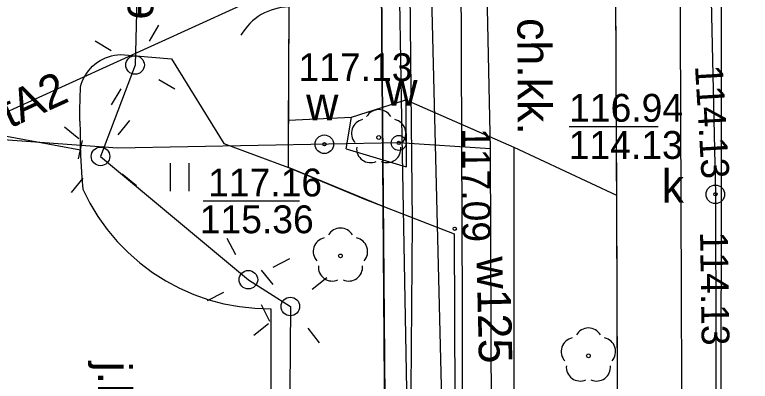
# Model space of a CAD drawing. Extents: x 6434771 to 6436222, y 5663454 to 5664782.
# Drawn here: x 6435121.17 to 6435140.97, y 5664307.18 to 5664317.05 of the extents above; entities that cross this region are included whole.
import ezdxf

# ---------------------------------------------------------------- set-up
doc = ezdxf.new("R2010")
doc.units = 0
for name, color, linetype in [('Warstwa 1', 7, 'Continuous'), ('Warstwa 10', 7, 'Continuous'), ('Warstwa 11', 7, 'Continuous'), ('Warstwa 12', 7, 'Continuous'), ('Warstwa 13', 7, 'Continuous'), ('Warstwa 14', 7, 'Continuous'), ('Warstwa 2', 7, 'Continuous'), ('Warstwa 20', 7, 'Continuous'), ('Warstwa 25', 7, 'Continuous'), ('Warstwa 3', 7, 'Continuous'), ('Warstwa 37', 7, 'Continuous'), ('Warstwa 4', 7, 'Continuous'), ('Warstwa 5', 7, 'Continuous'), ('Warstwa 6', 7, 'Continuous'), ('Warstwa 7', 7, 'Continuous'), ('Warstwa 8', 7, 'Continuous'), ('Warstwa 9', 7, 'Continuous')]:
    doc.layers.add(name, color=color, linetype=linetype)

msp = doc.modelspace()

# ---------------------------------------------------------------- linework, layer by layer
at = {"layer": 'Warstwa 1'}
msp.add_line((6435130.919, 5664334.482), (6435131.289, 5664285.721), dxfattribs=at)
msp.add_line((6435130.919, 5664334.482), (6435131.289, 5664285.721), dxfattribs=at)
at = {"layer": 'Warstwa 10'}
msp.add_lwpolyline([(6435117.1, 5664314.49), (6435122.94, 5664313.42)], dxfattribs=at)
at = {"layer": 'Warstwa 11'}
for centre in [(6435130.968, 5664313.749), (6435129.939, 5664310.561), (6435136.613, 5664307.87)]:
    msp.add_circle(centre, 0.05, dxfattribs=at)
for centre, start, end in [((6435130.968, 5664314.124), 30.1471, 149.8529), ((6435130.611, 5664313.865), 102.1471, 221.8529), ((6435131.325, 5664313.865), 318.1471, 77.8529), ((6435130.748, 5664313.446), 174.1471, 293.8529), ((6435131.188, 5664313.446), 246.1471, 5.8529), ((6435129.939, 5664310.936), 30.1471, 149.8529), ((6435129.582, 5664310.677), 102.1471, 221.8529), ((6435130.296, 5664310.677), 318.1471, 77.8529), ((6435129.719, 5664310.258), 174.1471, 293.8529), ((6435130.159, 5664310.258), 246.1471, 5.8529), ((6435136.613, 5664308.245), 30.1471, 149.8529), ((6435136.256, 5664307.986), 102.1471, 221.8529), ((6435136.97, 5664307.986), 318.1471, 77.8529), ((6435136.393, 5664307.567), 174.1471, 293.8529), ((6435136.833, 5664307.567), 246.1471, 5.8529)]:
    msp.add_arc(centre, 0.375, start, end, dxfattribs=at)
at = {"layer": 'Warstwa 12'}
for points in [[(6435133.643, 5664445.847), (6435133.404, 5664435.078), (6435132.667, 5664431.208), (6435132.678, 5664412.355), (6435132.681, 5664405.416), (6435132.579, 5664400.618), (6435132.586, 5664390.716), (6435132.563, 5664383.288), (6435132.576, 5664378.896), (6435132.734, 5664353.122), (6435132.866, 5664338.534), (6435133.074, 5664327.635), (6435133.182, 5664318.267), (6435133.214, 5664309.159), (6435133.188, 5664288.088), (6435133.178, 5664279.887), (6435133.13, 5664242.833), (6435133.381, 5664229.698), (6435133.559, 5664195.823)], [(6435132.281, 5664351.321), (6435132.473, 5664336.474), (6435132.438, 5664335.787), (6435132.428, 5664322.03), (6435132.318, 5664321.223), (6435132.322, 5664320.432), (6435132.697, 5664305.248), (6435132.752, 5664292.179), (6435132.805, 5664283.011), (6435132.912, 5664268.79), (6435132.902, 5664258.392), (6435132.922, 5664247.822), (6435133.015, 5664237.732), (6435132.845, 5664231.525), (6435132.844, 5664230.775), (6435132.854, 5664229.966), (6435133.023, 5664225.871)], [(6435134.083, 5664219.078), (6435134.208, 5664228.648), (6435134.268, 5664250.12), (6435134.267, 5664257.501), (6435134.191, 5664263.787), (6435134.082, 5664284.327), (6435134.081, 5664284.427), (6435133.974, 5664313.442), (6435133.743, 5664324.372), (6435133.674, 5664344.565)], [(6435131.715, 5664334.915), (6435131.366, 5664326.906), (6435131.578, 5664314.26), (6435131.819, 5664301.608), (6435131.947, 5664292.687), (6435132.324, 5664273.807)], [(6435131.466, 5664335.056), (6435131.777, 5664320.33), (6435131.87, 5664311.478), (6435131.804, 5664303.567)], [(6435067.74, 5664302.21), (6435067.95, 5664306.86), (6435069.45, 5664309.56), (6435072.34, 5664311.16), (6435075.8, 5664311.85), (6435075.33, 5664316.64), (6435083.71, 5664318.02), (6435099.11, 5664320.88), (6435106.62, 5664321.29), (6435110.776, 5664321.316), (6435117.77, 5664321.36), (6435124.55, 5664320.99), (6435124.41, 5664315.7), (6435123.48, 5664313.24), (6435127.46, 5664309.92), (6435128.59, 5664309.2)], [(6435111.69, 5664310.22), (6435131.56, 5664319.28), (6435132.32, 5664320.43), (6435132.318, 5664321.223)], [(6435133.974, 5664313.442), (6435131.506, 5664313.602), (6435123.934, 5664313.464), (6435102.691, 5664315.011), (6435102.549, 5664311.422)], [(6435128.59, 5664309.2), (6435128.53, 5664301.35), (6435128.76, 5664299.52), (6435127.94, 5664298.61), (6435128.58, 5664297.53), (6435128.56, 5664293.14), (6435128.25, 5664292.27), (6435122.39, 5664292.09), (6435118.67, 5664286.98), (6435114.88, 5664292.46), (6435114.38, 5664302.91)]]:
    msp.add_lwpolyline(points, dxfattribs=at)
at = {"layer": 'Warstwa 14'}
for p, q in [((6435136.095, 5664314.048), (6435138.495, 5664314.048)), ((6435126.246, 5664312.044), (6435128.832, 5664312.044))]:
    msp.add_line(p, q, dxfattribs=at)
for centre in [(6435129.505, 5664313.566), (6435140.03, 5664312.219), (6435140.03, 5664312.219), (6435140.03, 5664312.219)]:
    msp.add_circle(centre, 0.045, dxfattribs=at)
at = {"layer": 'Warstwa 2'}
msp.add_lwpolyline([(6435131.289, 5664285.721), (6435131.085, 5664311.887), (6435128.538, 5664312.938), (6435128.546, 5664315.288)], dxfattribs=at)
for centre in [(6435124.41, 5664315.7), (6435123.48, 5664313.24), (6435127.46, 5664309.92), (6435128.59, 5664309.2)]:
    msp.add_circle(centre, 0.25, dxfattribs=at)
at = {"layer": 'Warstwa 20'}
msp.add_line((6435122.885, 5664313.176), (6435122.995, 5664313.664), dxfattribs=at)
at = {"layer": 'Warstwa 25'}
msp.add_circle((6435133.015, 5664311.291), 0.045, dxfattribs=at)
at = {"layer": 'Warstwa 3'}
msp.add_lwpolyline([(6435128.546, 5664315.288), (6435128.564, 5664319.239)], dxfattribs=at)
msp.add_arc((6435128.566, 5664315.763), 1.5, 90.4357, 150.4357, dxfattribs=at)
at = {"layer": 'Warstwa 37'}
msp.add_lwpolyline([(6435140.585, 5664228.005), (6435140.56, 5664238.932), (6435140.502, 5664250.085), (6435140.402, 5664263.105), (6435140.324, 5664278.013), (6435140.211, 5664291.912), (6435140.186, 5664305.695), (6435140.207, 5664321.412), (6435140.235, 5664335.758), (6435140.046, 5664367.574), (6435140.02, 5664381.267), (6435139.898, 5664407.484), (6435139.901, 5664432.822), (6435140.132, 5664439.835), (6435140.262, 5664443.161), (6435140.475, 5664445.764)], dxfattribs=at)
at = {"layer": 'Warstwa 4'}
for points in [[(6435124.796, 5664316.343), (6435125.053, 5664316.772)], [(6435123.767, 5664316.086), (6435123.338, 5664316.343)], [(6435125.053, 5664315.314), (6435125.482, 5664315.057)], [(6435124.024, 5664315.057), (6435123.767, 5664314.628)], [(6435123.953, 5664313.822), (6435124.268, 5664314.21)], [(6435122.898, 5664313.713), (6435122.51, 5664314.028)], [(6435124.062, 5664312.767), (6435124.45, 5664312.452)], [(6435123.007, 5664312.658), (6435122.692, 5664312.27)], [(6435127.119, 5664310.588), (6435126.891, 5664311.033)], [(6435128.128, 5664310.261), (6435128.573, 5664310.489)], [(6435128.123, 5664309.787), (6435127.812, 5664310.179)], [(6435129.177, 5664309.667), (6435129.569, 5664309.978)], [(6435126.792, 5664309.579), (6435126.347, 5664309.351)], [(6435127.801, 5664309.252), (6435128.029, 5664308.807)], [(6435128.003, 5664308.733), (6435127.611, 5664308.422)], [(6435129.057, 5664308.613), (6435129.368, 5664308.221)]]:
    msp.add_lwpolyline(points, dxfattribs=at)
for centre, radius in [((6435129.505, 5664313.566), 0.25), ((6435131.506, 5664313.602), 0.2), ((6435140.03, 5664312.219), 0.25)]:
    msp.add_circle(centre, radius, dxfattribs=at)
at = {"layer": 'Warstwa 5'}
for p, q in [((6435123.54, 5664315.858), (6435123.616, 5664315.893)), ((6435123.616, 5664315.893), (6435123.694, 5664315.922)), ((6435123.694, 5664315.922), (6435123.773, 5664315.945)), ((6435123.773, 5664315.945), (6435123.855, 5664315.963)), ((6435123.855, 5664315.963), (6435123.937, 5664315.974)), ((6435123.937, 5664315.974), (6435124.02, 5664315.98)), ((6435124.02, 5664315.98), (6435125.39, 5664315.87)), ((6435123.268, 5664315.668), (6435123.331, 5664315.723)), ((6435123.331, 5664315.723), (6435123.397, 5664315.773)), ((6435123.397, 5664315.773), (6435123.467, 5664315.818)), ((6435123.467, 5664315.818), (6435123.54, 5664315.858)), ((6435125.39, 5664315.87), (6435126.8, 5664313.59)), ((6435123.107, 5664315.478), (6435123.156, 5664315.545)), ((6435123.156, 5664315.545), (6435123.21, 5664315.609)), ((6435123.21, 5664315.609), (6435123.268, 5664315.668)), ((6435122.99, 5664315.258), (6435123.024, 5664315.334)), ((6435123.024, 5664315.334), (6435123.063, 5664315.408)), ((6435123.063, 5664315.408), (6435123.107, 5664315.478)), ((6435122.931, 5664314.795), (6435122.94, 5664315.1)), ((6435122.94, 5664315.1), (6435122.962, 5664315.18)), ((6435122.962, 5664315.18), (6435122.99, 5664315.258)), ((6435122.926, 5664314.491), (6435122.931, 5664314.795)), ((6435122.925, 5664314.186), (6435122.926, 5664314.491)), ((6435122.925, 5664314.186), (6435122.928, 5664313.881)), ((6435122.928, 5664313.881), (6435122.935, 5664313.577)), ((6435122.935, 5664313.577), (6435122.945, 5664313.272)), ((6435126.8, 5664313.59), (6435128.538, 5664312.938)), ((6435122.945, 5664313.272), (6435122.96, 5664312.968)), ((6435122.96, 5664312.968), (6435122.978, 5664312.664)), ((6435125.366, 5664312.305), (6435125.366, 5664313.055)), ((6435125.866, 5664312.305), (6435125.866, 5664313.055)), ((6435128.538, 5664312.938), (6435130.614, 5664312.081)), ((6435122.978, 5664312.664), (6435123, 5664312.36)), ((6435123, 5664312.36), (6435123.19, 5664311.982)), ((6435123.19, 5664311.982), (6435123.409, 5664311.62)), ((6435130.614, 5664312.081), (6435131.08, 5664311.9)), ((6435131.08, 5664311.9), (6435132.997, 5664311.154)), ((6435123.409, 5664311.62), (6435123.655, 5664311.276)), ((6435123.655, 5664311.276), (6435123.926, 5664310.952)), ((6435132.997, 5664311.154), (6435133.128, 5664281.29)), ((6435123.926, 5664310.952), (6435124.221, 5664310.65)), ((6435124.221, 5664310.65), (6435124.539, 5664310.371)), ((6435124.539, 5664310.371), (6435124.877, 5664310.117)), ((6435124.877, 5664310.117), (6435125.234, 5664309.89)), ((6435125.234, 5664309.89), (6435125.607, 5664309.691)), ((6435125.607, 5664309.691), (6435125.994, 5664309.522)), ((6435125.994, 5664309.522), (6435126.393, 5664309.382)), ((6435126.393, 5664309.382), (6435126.802, 5664309.274)), ((6435126.802, 5664309.274), (6435127.217, 5664309.197)), ((6435127.217, 5664309.197), (6435127.638, 5664309.152)), ((6435127.638, 5664309.152), (6435128.06, 5664309.14)), ((6435128.06, 5664309.14), (6435128.09, 5664299.64))]:
    msp.add_line(p, q, dxfattribs=at)
at = {"layer": 'Warstwa 6'}
for points in [[(6435137.558, 5664445.799), (6435137.303, 5664438.148), (6435137.199, 5664426.762), (6435137.103, 5664415.978), (6435137.036, 5664407.673), (6435137.105, 5664395.815), (6435137.091, 5664386.259), (6435137.195, 5664369.088), (6435137.211, 5664354.664), (6435137.167, 5664346.424), (6435137.285, 5664333.18), (6435137.336, 5664319.895), (6435137.401, 5664303.167), (6435137.41, 5664295.553), (6435137.544, 5664272.618), (6435137.601, 5664265.317), (6435137.718, 5664252.878), (6435137.795, 5664243.587), (6435137.79, 5664232.957), (6435137.89, 5664225.433)], [(6435130.92, 5664443.87), (6435130.554, 5664390.341), (6435130.497, 5664389.802), (6435130.72, 5664375.978), (6435130.719, 5664363.497), (6435130.724, 5664363.067), (6435130.729, 5664358.507), (6435130.783, 5664351.416), (6435130.823, 5664346.455), (6435130.919, 5664334.482), (6435131.289, 5664285.721), (6435131.337, 5664281.49), (6435131.298, 5664276.59), (6435131.401, 5664261.136), (6435131.518, 5664240.222), (6435131.558, 5664235.271), (6435131.675, 5664231.699), (6435131.777, 5664193.003)]]:
    msp.add_lwpolyline(points, dxfattribs=at)
msp.add_lwpolyline([(6435131.289, 5664285.721), (6435130.919, 5664334.482), (6435065.265, 5664317.253), (6435059.094, 5664315.587), (6435053.025, 5664314.031), (6435037.455, 5664310.048), (6435029.81, 5664308.021), (6435043.883, 5664284.998), (6435051.747, 5664285.303)], close=True, dxfattribs=at)
for centre in [(6435129.505, 5664313.566), (6435131.506, 5664313.602), (6435140.03, 5664312.219)]:
    msp.add_circle(centre, 0.045, dxfattribs=at)
at = {"layer": 'Warstwa 7'}
for points in [[(6435145.141, 5664195.681), (6435142.645, 5664198.835), (6435139.611, 5664201.539), (6435139.497, 5664221.843), (6435139.346, 5664251.559), (6435139.29, 5664260.161), (6435139.287, 5664261.561), (6435139.252, 5664272.713), (6435139.213, 5664280.176), (6435139.141, 5664287.08), (6435139.161, 5664297.457), (6435139.084, 5664319.201), (6435138.978, 5664327.804), (6435138.81, 5664332.24)], [(6435139.63, 5664330.28), (6435140.03, 5664312.219), (6435140.051, 5664304.078), (6435140.072, 5664300.027), (6435139.779, 5664288.821), (6435139.835, 5664276.848), (6435140.166, 5664269.751), (6435140.211, 5664253.668), (6435140.167, 5664229.316), (6435140.15, 5664198.85), (6435140.205, 5664195.742)]]:
    msp.add_lwpolyline(points, dxfattribs=at)
at = {"layer": 'Warstwa 8'}
for p, q in [((6435137.336, 5664319.895), (6435137.366, 5664312.192)), ((6435128.546, 5664315.288), (6435128.564, 5664319.239)), ((6435123.54, 5664315.858), (6435123.616, 5664315.893)), ((6435123.616, 5664315.893), (6435123.694, 5664315.922)), ((6435123.694, 5664315.922), (6435123.773, 5664315.945)), ((6435123.773, 5664315.945), (6435123.855, 5664315.963)), ((6435123.855, 5664315.963), (6435123.937, 5664315.974)), ((6435123.937, 5664315.974), (6435124.02, 5664315.98)), ((6435124.02, 5664315.98), (6435125.39, 5664315.87)), ((6435123.268, 5664315.668), (6435123.331, 5664315.723)), ((6435123.331, 5664315.723), (6435123.397, 5664315.773)), ((6435123.397, 5664315.773), (6435123.467, 5664315.818)), ((6435123.467, 5664315.818), (6435123.54, 5664315.858)), ((6435125.39, 5664315.87), (6435126.8, 5664313.59)), ((6435123.107, 5664315.478), (6435123.156, 5664315.545)), ((6435123.156, 5664315.545), (6435123.21, 5664315.609)), ((6435123.21, 5664315.609), (6435123.268, 5664315.668)), ((6435122.99, 5664315.258), (6435123.024, 5664315.334)), ((6435123.024, 5664315.334), (6435123.063, 5664315.408)), ((6435123.063, 5664315.408), (6435123.107, 5664315.478)), ((6435122.931, 5664314.795), (6435122.94, 5664315.1)), ((6435122.94, 5664315.1), (6435122.962, 5664315.18)), ((6435122.962, 5664315.18), (6435122.99, 5664315.258)), ((6435128.538, 5664312.938), (6435128.546, 5664315.288)), ((6435122.926, 5664314.491), (6435122.931, 5664314.795)), ((6435122.925, 5664314.186), (6435122.926, 5664314.491)), ((6435122.925, 5664314.186), (6435122.928, 5664313.881)), ((6435122.928, 5664313.881), (6435122.935, 5664313.577)), ((6435122.935, 5664313.577), (6435122.945, 5664313.272)), ((6435126.8, 5664313.59), (6435128.538, 5664312.938)), ((6435122.945, 5664313.272), (6435122.96, 5664312.968)), ((6435122.96, 5664312.968), (6435122.978, 5664312.664)), ((6435122.978, 5664312.664), (6435123, 5664312.36)), ((6435123, 5664312.36), (6435123.19, 5664311.982)), ((6435137.366, 5664312.192), (6435137.401, 5664303.167)), ((6435123.19, 5664311.982), (6435123.409, 5664311.62)), ((6435123.409, 5664311.62), (6435123.655, 5664311.276)), ((6435123.655, 5664311.276), (6435123.926, 5664310.952)), ((6435123.926, 5664310.952), (6435124.221, 5664310.65)), ((6435124.221, 5664310.65), (6435124.539, 5664310.371)), ((6435124.539, 5664310.371), (6435124.877, 5664310.117)), ((6435124.877, 5664310.117), (6435125.234, 5664309.89)), ((6435125.234, 5664309.89), (6435125.607, 5664309.691)), ((6435125.607, 5664309.691), (6435125.994, 5664309.522)), ((6435125.994, 5664309.522), (6435126.393, 5664309.382)), ((6435126.393, 5664309.382), (6435126.802, 5664309.274)), ((6435126.802, 5664309.274), (6435127.217, 5664309.197)), ((6435127.217, 5664309.197), (6435127.638, 5664309.152)), ((6435127.638, 5664309.152), (6435128.06, 5664309.14)), ((6435128.06, 5664309.14), (6435128.09, 5664299.64))]:
    msp.add_line(p, q, dxfattribs=at)
at = {"layer": 'Warstwa 9'}
for p, q in [((6435137.336, 5664319.895), (6435137.366, 5664312.192)), ((6435128.546, 5664315.288), (6435128.564, 5664319.239)), ((6435128.542, 5664314.215), (6435128.546, 5664315.288)), ((6435130.238, 5664314.294), (6435131.702, 5664314.761)), ((6435131.702, 5664314.761), (6435134.602, 5664313.488)), ((6435131.702, 5664314.761), (6435131.708, 5664312.96)), ((6435131.702, 5664314.761), (6435134.602, 5664313.488)), ((6435128.538, 5664312.938), (6435128.542, 5664314.215)), ((6435128.542, 5664314.215), (6435130.238, 5664314.294)), ((6435128.542, 5664314.215), (6435130.238, 5664314.294)), ((6435130.088, 5664313.444), (6435130.238, 5664314.294)), ((6435130.088, 5664313.444), (6435131.708, 5664312.96)), ((6435134.602, 5664313.488), (6435134.64, 5664281.53)), ((6435134.602, 5664313.488), (6435137.366, 5664312.192)), ((6435128.538, 5664312.938), (6435130.614, 5664312.081)), ((6435130.614, 5664312.081), (6435131.08, 5664311.9)), ((6435131.08, 5664311.9), (6435132.997, 5664311.154)), ((6435132.997, 5664311.154), (6435133.128, 5664281.29))]:
    msp.add_line(p, q, dxfattribs=at)

# ---------------------------------------------------------------- texts
at = {"layer": 'Warstwa 13'}
for s, rotation, p in [('eNA', 88.4819, (6435124.892, 5664316.917)), ('tA2', 24.5111, (6435121.034, 5664313.985)), ('w125', 271.3356, (6435133.602, 5664310.533))]:
    msp.add_text(s, height=0.9, rotation=rotation, dxfattribs=at).set_placement(p)
at = {"layer": 'Warstwa 14'}
for rotation, p in [(273.4155, (6435139.481, 5664315.679)), (270.8429, (6435139.618, 5664311.21))]:
    msp.add_text('114.13', height=0.75, rotation=rotation, dxfattribs=at).set_placement(p)
for s, p in [('114.13', (6435136.084, 5664313.173)), ('115.36', (6435126.151, 5664311.171))]:
    msp.add_text(s, height=0.75, dxfattribs=at).set_placement(p)
at = {"layer": 'Warstwa 25'}
msp.add_text('117.09', height=0.75, rotation=270.2757, dxfattribs=at).set_placement((6435133.215, 5664313.999))
at = {"layer": 'Warstwa 5'}
for s, p in [('w', (6435131.142, 5664314.602)), ('w', (6435129.014, 5664314.211)), ('k', (6435138.584, 5664311.991))]:
    msp.add_text(s, height=0.9, dxfattribs=at).set_placement(p)
at = {"layer": 'Warstwa 6'}
for s, p in [('117.13', (6435128.809, 5664315.267)), ('116.94', (6435136.094, 5664314.173)), ('117.16', (6435126.377, 5664312.162))]:
    msp.add_text(s, height=0.75, dxfattribs=at).set_placement(p)
at = {"layer": 'Warstwa 8'}
msp.add_text('j.bt.', height=0.9, rotation=270.1782, dxfattribs=at).set_placement((6435123.41, 5664307.712))
at = {"layer": 'Warstwa 9'}
msp.add_text('ch.kk.', height=0.9, rotation=270.2241, dxfattribs=at).set_placement((6435134.7, 5664316.963))

doc.saveas('drawing.dxf')
